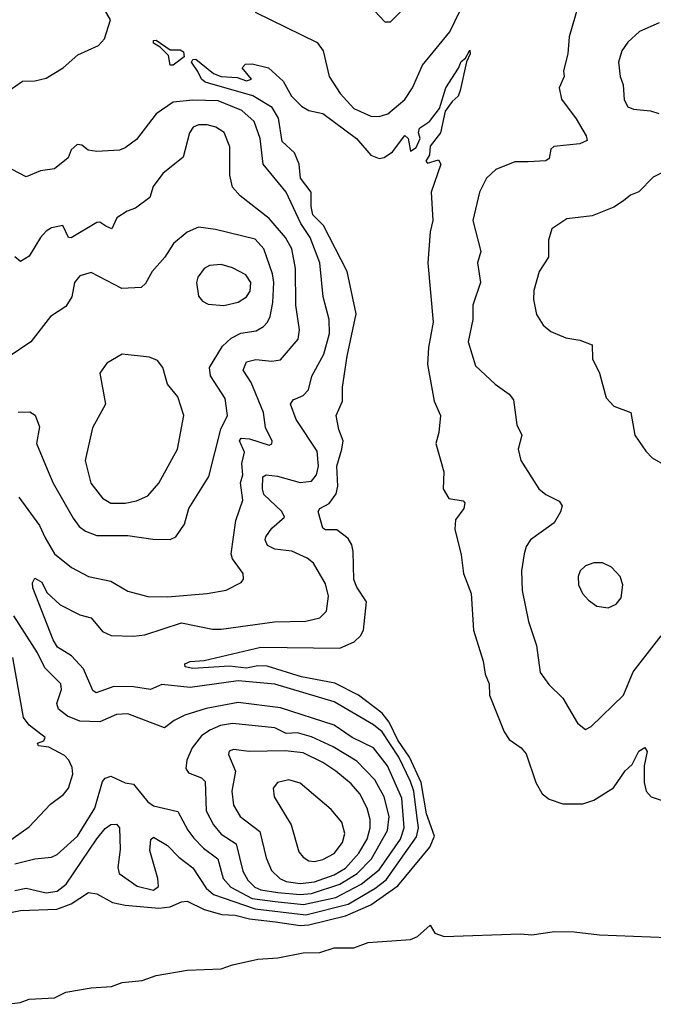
# Model space of a CAD drawing. Extents: x 1493970 to 1595317, y 729910 to 844791.
# Tile 290 of 338: x 1584302 to 1586545, y 782610 to 786096. Entities that reach past the tile are written whole.
import ezdxf

# ---------------------------------------------------------------- set-up
doc = ezdxf.new("R2010")
doc.units = 0

msp = doc.modelspace()

# ---------------------------------------------------------------- linework, layer by layer
at = {"layer": '0CON10XD'}
for points in [[(1585557.4, 786127.4), (1585595, 786088.8), (1585615, 786088), (1585708.6, 786185)], [(1585135, 786122.7), (1585355.5, 786015), (1585375.8, 785985.8), (1585397.3, 785895), (1585436.5, 785835), (1585485, 785781.8), (1585545, 785754.7), (1585575, 785753.3), (1585605, 785762.1), (1585665, 785813.2), (1585692, 785855), (1585727.5, 785935), (1585825, 786052.9), (1585879.2, 786165)], [(1584265, 785845.7), (1584311.5, 785878.5), (1584355, 785878.9), (1584395, 785888.9), (1584455.8, 785925), (1584508, 785972), (1584581.4, 786005), (1584602.3, 786027.7), (1584623.9, 786095), (1584601.7, 786131.7)], [(1586278.9, 786145), (1586246.7, 786035), (1586242.2, 785975), (1586226.9, 785915), (1586230, 785895), (1586211.5, 785855), (1586220.4, 785815), (1586271.5, 785745), (1586307.8, 785685), (1586311.2, 785668.8), (1586285, 785656.7), (1586192.7, 785647.3), (1586182.5, 785637.5), (1586175.8, 785605), (1586165, 785596.2), (1586102.4, 785592.4), (1586055, 785592.7), (1585987.5, 785565), (1585954.4, 785535), (1585929.4, 785485), (1585905.5, 785385), (1585934.5, 785275), (1585922.5, 785235), (1585933.1, 785165), (1585905.6, 785085), (1585906.2, 785035), (1585890, 784955), (1585915, 784870), (1585985, 784805.7), (1586035, 784770), (1586050.3, 784750.3), (1586062.1, 784662.1), (1586079.2, 784625), (1586066, 784575), (1586076.2, 784535), (1586139.2, 784435), (1586164.6, 784414.6), (1586211.7, 784391.7), (1586222, 784375), (1586216.8, 784353.2), (1586194.2, 784315), (1586110.8, 784255), (1586095, 784231.2), (1586087.5, 784205), (1586078.2, 784145), (1586080.9, 784075), (1586103.1, 783965), (1586130.9, 783880.9), (1586144.5, 783785), (1586175, 783742), (1586224.5, 783694.5), (1586276.7, 783605), (1586305, 783583.3), (1586325, 783593.8), (1586438.9, 783705), (1586473.3, 783786.7), (1586572.7, 783915)], [(1586566, 786085), (1586496.1, 786053.9), (1586455, 786015.8), (1586433.8, 785986.2), (1586422.2, 785945), (1586427.5, 785895), (1586438.1, 785865), (1586441.7, 785811.7), (1586455, 785787.5), (1586475, 785778.9), (1586535, 785773.1), (1586564, 785764)], [(1584845, 785934.6), (1584834.3, 785935), (1584829.1, 785969.1), (1584798.9, 785998.9), (1584775, 786012.5), (1584775, 786022.5), (1584785, 786024), (1584835, 785989.2), (1584869.8, 785989.8), (1584881.9, 785981.9), (1584884.4, 785965), (1584845, 785934.6)], [(1584185, 782918.9), (1584305, 782941.9), (1584433.6, 782946.4), (1584483.7, 782966.3), (1584545, 783005.7), (1584575, 783001.4), (1584631, 782971), (1584675, 782960.7), (1584795, 782950.8), (1584834.5, 782955.5), (1584875, 782973.5), (1584895, 782975.6), (1584955, 782945.3), (1585017.6, 782927.6), (1585065, 782926.1), (1585115, 782913.3), (1585208, 782902), (1585295, 782889), (1585325, 782891.2), (1585455, 782923.3), (1585545, 782962.8), (1585640.5, 783029.5), (1585753.3, 783166.7), (1585770.6, 783205), (1585741.9, 783285), (1585723.7, 783395), (1585681.6, 783485), (1585640.5, 783545), (1585609.4, 783609.4), (1585585, 783641), (1585501.8, 783705), (1585417.1, 783747.1), (1585299.2, 783769.2), (1585177.8, 783807.8), (1585145, 783809), (1585105, 783800.1), (1585045, 783807.3), (1584915, 783799.3), (1584887.5, 783805), (1584886, 783815), (1584905, 783823.5), (1584955, 783827.7), (1585155, 783874.6), (1585435, 783871.1), (1585486.2, 783893.8), (1585508.2, 783915), (1585518.8, 783935), (1585529.6, 784035), (1585495, 784087.5), (1585484.4, 784114.4), (1585482.8, 784212.8), (1585477.2, 784237.2), (1585465, 784259.3), (1585425, 784290.3), (1585385, 784290), (1585375.3, 784295.3), (1585358.1, 784355), (1585364, 784365), (1585397.2, 784382.8), (1585422.5, 784417.5), (1585428.1, 784445), (1585424.3, 784515), (1585442.4, 784575), (1585447.5, 784605), (1585431.7, 784645), (1585421.7, 784695), (1585444.8, 784745), (1585445.2, 784794.8), (1585461.2, 784905), (1585492.9, 785055), (1585461.6, 785205), (1585377.5, 785367.5), (1585340, 785405), (1585333.2, 785435), (1585333.3, 785485), (1585295.7, 785535), (1585291.8, 785585), (1585274.8, 785625), (1585231.2, 785665), (1585217.7, 785747.7), (1585195.1, 785785.1), (1585126.9, 785826.9), (1584958.9, 785875), (1584945.4, 785885), (1584932.7, 785912.7), (1584910, 785945), (1584914.7, 785955.3), (1584925, 785956.4), (1584988, 785905), (1585015, 785894.6), (1585071.2, 785891.2), (1585105, 785880), (1585122.5, 785885), (1585090, 785925), (1585101.7, 785938.3), (1585125, 785940), (1585182.5, 785925), (1585235, 785878.8), (1585264, 785825), (1585299.7, 785789.7), (1585325, 785774.2), (1585375, 785763.5), (1585493.8, 785675), (1585545, 785616.4), (1585575, 785604.4), (1585592.3, 785607.7), (1585621.4, 785628.6), (1585665, 785685.7), (1585677.5, 785675), (1585685, 785630), (1585705, 785643.8), (1585720, 785675), (1585714, 785695), (1585717.7, 785712.3), (1585753.1, 785735), (1585788, 785782), (1585810.2, 785855), (1585855.7, 785924.3), (1585865, 785948.5), (1585880, 785960), (1585895, 785988), (1585896.2, 785975), (1585883.1, 785946.9), (1585860.9, 785845), (1585854.6, 785825), (1585833.2, 785806.8), (1585807.9, 785772.1), (1585792.2, 785695), (1585755, 785648), (1585752.7, 785617.3), (1585740, 785595), (1585745, 785587.5), (1585785, 785600), (1585792.5, 785585), (1585758.5, 785485), (1585764.3, 785385), (1585754.5, 785345), (1585746.9, 785235), (1585766, 785025), (1585749.7, 784935), (1585745.9, 784875), (1585769.5, 784745), (1585792, 784695), (1585785.7, 784634.3), (1585774.5, 784595), (1585802.9, 784495), (1585801.1, 784435), (1585820.8, 784400.8), (1585872, 784392), (1585877.9, 784385), (1585874.6, 784365), (1585844.5, 784325), (1585842, 784292), (1585865, 784201.2), (1585872.9, 784135), (1585900, 784065), (1585907.9, 783935), (1585942.5, 783825), (1585949.2, 783779.2), (1585963.5, 783745), (1585964.5, 783705), (1586016.7, 783575), (1586035, 783547.5), (1586077.7, 783517.7), (1586095, 783496.7), (1586129.4, 783395), (1586151.4, 783355), (1586176.2, 783336.2), (1586225, 783320), (1586295, 783320), (1586335, 783332.9), (1586403.7, 783376.4), (1586445, 783437.1), (1586470.7, 783459.3), (1586493.9, 783506.1), (1586515, 783519.2), (1586523.1, 783505), (1586512.2, 783455), (1586512.1, 783395), (1586519.6, 783365), (1586537.1, 783345), (1586610.2, 783320.2)], [(1584285, 783012.9), (1584325, 783021.2), (1584395, 783005.2), (1584435, 783010.9), (1584466, 783035), (1584575, 783196.3), (1584605, 783232.9), (1584625, 783247.3), (1584645, 783247.8), (1584655.5, 783235), (1584657.8, 783157.8), (1584649.8, 783095), (1584653.6, 783073.6), (1584718, 783028), (1584775, 783014.8), (1584792.8, 783027.2), (1584791.2, 783055), (1584762.1, 783155), (1584766.3, 783193.7), (1584775, 783201.9), (1584825, 783172.7), (1584865, 783130.8), (1584915, 783093.4), (1584961.6, 783021.6), (1584988.4, 782998.4), (1585135, 782948.5), (1585315, 782926.9), (1585464.8, 782965), (1585559.6, 783020.4), (1585598.7, 783051.3), (1585706.4, 783203.6), (1585713.6, 783235), (1585708, 783278), (1585696.9, 783365), (1585685, 783399.5), (1585643.8, 783485), (1585585, 783574.4), (1585555, 783599.1), (1585415, 783680.6), (1585205, 783743.3), (1585075, 783755.1), (1584905, 783732.1), (1584805, 783742.7), (1584765, 783724.1), (1584705, 783733.6), (1584635, 783735.7), (1584573.1, 783713.1), (1584561.2, 783721.2), (1584528.3, 783798.3), (1584485, 783843.9), (1584435.4, 783875), (1584420.9, 783900.9), (1584348.6, 784085), (1584347.6, 784102.4), (1584355, 784119.2), (1584380.7, 784105), (1584398.1, 784068.1), (1584445, 784024.6), (1584515, 783988.5), (1584555, 783977.8), (1584595, 783929.5), (1584626, 783916), (1584705, 783913.7), (1584745, 783918.6), (1584875, 783960.2), (1584985, 783938.8), (1585015, 783938.4), (1585204.1, 783964.1), (1585315, 783966.7), (1585365, 783978.8), (1585387.6, 784002.4), (1585395.3, 784055), (1585385, 784099.2), (1585341.5, 784171.5), (1585319.8, 784189.8), (1585265, 784214.7), (1585205, 784222), (1585179.5, 784235), (1585171.1, 784255), (1585173.3, 784265), (1585195, 784295.5), (1585238.9, 784335), (1585229.5, 784355), (1585166.6, 784415), (1585160.9, 784435), (1585162.5, 784477.5), (1585175, 784484.7), (1585215, 784479.4), (1585295, 784457.1), (1585335, 784462.4), (1585353.1, 784485), (1585359.3, 784515), (1585355, 784568), (1585281.1, 784681.1), (1585260.9, 784735), (1585269.9, 784750.1), (1585305, 784765.3), (1585324.7, 784785), (1585335.7, 784834.3), (1585378, 784912), (1585398.2, 784985), (1585396.9, 785035), (1585375.9, 785115), (1585364.7, 785235), (1585330.2, 785325), (1585296.6, 785375), (1585245.4, 785485), (1585163.6, 785585), (1585153.3, 785675), (1585131.8, 785735), (1585088.5, 785775), (1585005, 785808.1), (1584915, 785810.7), (1584845, 785803.7), (1584785, 785762.9), (1584715, 785671.5), (1584675, 785642.7), (1584655, 785634.4), (1584575, 785629.2), (1584544.6, 785634.6), (1584522.2, 785652.2), (1584505, 785653.5), (1584483.9, 785635), (1584473.5, 785606.5), (1584425, 785568), (1584375, 785560.6), (1584325, 785540), (1584275, 785565.4)], [(1584299.1, 784405), (1584371.8, 784305), (1584391.7, 784261.7), (1584425.3, 784205.3), (1584485, 784156.5), (1584545, 784124.5), (1584625, 784107.8), (1584685, 784073.3), (1584755, 784053.8), (1584825, 784052.7), (1584965, 784064.7), (1585033.1, 784076.9), (1585086.5, 784103.5), (1585094.2, 784115.8), (1585093.1, 784135), (1585055, 784186.9), (1585050, 784205), (1585066.9, 784323.1), (1585092.2, 784395), (1585083.3, 784456.7), (1585092, 784485), (1585088.3, 784525), (1585097.6, 784565), (1585079.6, 784605), (1585085.4, 784614.6), (1585115, 784612.4), (1585185, 784590), (1585195, 784593.8), (1585196.2, 784603.8), (1585172.4, 784652.4), (1585165.2, 784705), (1585121.3, 784811.3), (1585093.3, 784855), (1585104.5, 784885), (1585137.6, 784892.4), (1585195, 784887.5), (1585225, 784891.8), (1585287.2, 784965), (1585291.9, 784998.1), (1585279, 785085), (1585278.7, 785215), (1585264.9, 785284.9), (1585242.7, 785325), (1585185, 785392.3), (1585082, 785472), (1585055, 785502.9), (1585045.9, 785545), (1585045.7, 785645.7), (1585026, 785696), (1584996, 785716), (1584965, 785723.7), (1584935, 785724.1), (1584916.5, 785715), (1584903.5, 785695), (1584881.1, 785608.9), (1584808.3, 785551.7), (1584774.7, 785505.3), (1584763.1, 785466.9), (1584711.7, 785428.3), (1584682.1, 785417.9), (1584646.1, 785393.9), (1584628, 785355), (1584607.1, 785365), (1584585, 785378.9), (1584575, 785377.8), (1584483.8, 785323.8), (1584474.3, 785325), (1584455, 785366.9), (1584415, 785359.1), (1584395, 785347.2), (1584375.9, 785325), (1584335, 785259.2), (1584305, 785240), (1584285, 785256.2)], [(1586585, 785558.5), (1586545, 785538.1), (1586493.2, 785486.8), (1586464.2, 785475), (1586440, 785455)], [(1586440, 785455), (1586405, 785432.2), (1586328.8, 785401.2), (1586239.1, 785390.9), (1586186, 785355), (1586174.4, 785315), (1586174.5, 785255.5), (1586140.6, 785205), (1586122.2, 785137.8), (1586120.9, 785105), (1586132, 785052), (1586154.5, 785014.5), (1586182.3, 784992.3), (1586235, 784970), (1586285, 784960.8), (1586328.8, 784945), (1586330, 784895), (1586354.4, 784844.4), (1586377.6, 784757.6), (1586405, 784728), (1586466, 784705), (1586480, 784625), (1586518.3, 784568.3), (1586541.2, 784545), (1586613.4, 784503.4)], [(1584296.6, 784706.6), (1584337.5, 784707.5), (1584356.1, 784696.1), (1584371.5, 784655), (1584361.6, 784595), (1584399.7, 784505), (1584420, 784455), (1584491.1, 784331.1), (1584511.9, 784301.9), (1584535, 784284.7), (1584575, 784270.3), (1584685, 784269.6), (1584773.4, 784256.6), (1584834.2, 784255.8), (1584854.3, 784265.7), (1584885, 784310), (1584901.1, 784365), (1584971.6, 784478.4), (1585014, 784646), (1585037.1, 784695), (1585029.5, 784755), (1584976.8, 784835), (1584974.3, 784865), (1585020.2, 784939.8), (1585051, 784969), (1585085, 784985.9), (1585139.2, 784995), (1585165, 785009.5), (1585178.8, 785025), (1585188.8, 785045), (1585198, 785095), (1585201, 785165), (1585196.5, 785196.5), (1585166.7, 785285), (1585135, 785319.4), (1584995, 785353.1), (1584935, 785361.1), (1584895, 785343.5), (1584846.3, 785303.6), (1584815.6, 785255), (1584770.6, 785205), (1584747.7, 785162.3), (1584731.7, 785148.3), (1584664, 785144), (1584555, 785200.5), (1584515, 785188.9), (1584495.7, 785165), (1584486.7, 785115), (1584465, 785080), (1584410.6, 785045), (1584340.8, 784955), (1584265, 784903.1)], [(1585025, 785084.7), (1585075, 785096.5), (1585105, 785114.7), (1585118.1, 785135), (1585120, 785165), (1585102.1, 785192.1), (1585055, 785217.6), (1585015, 785229.2), (1584974.2, 785225.8), (1584954.4, 785215), (1584932.5, 785185), (1584927.8, 785165), (1584935, 785116.7), (1584949.1, 785099.1), (1584969.1, 785089.1), (1585025, 785084.7)], [(1584675, 784384.1), (1584715, 784392), (1584755, 784410.4), (1584794.6, 784455), (1584860, 784575), (1584882.5, 784695), (1584861.3, 784761.3), (1584825, 784805.8), (1584808.6, 784865), (1584789.5, 784889.5), (1584760.9, 784900.9), (1584665, 784911.9), (1584609.8, 784880.2), (1584585.7, 784845), (1584606, 784735), (1584559.2, 784650.8), (1584533.3, 784535), (1584554.1, 784455), (1584595, 784401.8), (1584625, 784384.6), (1584675, 784384.1)], [(1586385, 784014), (1586413, 784027), (1586430.9, 784049.1), (1586437.1, 784095), (1586427.5, 784125), (1586397.4, 784157.4), (1586365, 784172.5), (1586335, 784172.9), (1586305, 784162.9), (1586285.8, 784145), (1586278.6, 784125), (1586280.6, 784095), (1586294.4, 784065), (1586315, 784040.8), (1586345, 784019.2), (1586385, 784014)], [(1584285, 783107.9), (1584355, 783125.7), (1584415, 783131.5), (1584435, 783140.4), (1584506, 783205), (1584567.9, 783305), (1584595, 783398.5), (1584605, 783411.2), (1584625, 783417.8), (1584675, 783393.9), (1584705, 783389.4), (1584755, 783326.6), (1584775, 783313.4), (1584862.2, 783292.2), (1584896.6, 783226.6), (1584918.5, 783198.5), (1584952.7, 783162.7), (1585003.8, 783125), (1585022.1, 783055), (1585048.9, 783025), (1585125, 782985.3), (1585206.1, 782973.9), (1585306.5, 782963.5), (1585421.5, 782988.5), (1585510.9, 783035), (1585575, 783085.8), (1585649.9, 783195), (1585663.1, 783235), (1585655, 783340.5), (1585604.2, 783454.2), (1585555, 783517.7), (1585478.9, 783555), (1585415, 783598.1), (1585225, 783659.8), (1585075, 783678.8), (1584962.1, 783657.9), (1584886.1, 783633.9), (1584848.5, 783615), (1584815, 783588.9), (1584685, 783638.8), (1584645, 783635.9), (1584585, 783610.6), (1584515, 783612.9), (1584470.6, 783630.6), (1584438.8, 783655), (1584432.9, 783675), (1584450.4, 783725), (1584447.5, 783745), (1584391.3, 783801.3), (1584365.2, 783855), (1584281.3, 783985)], [(1584192.2, 783137.8), (1584335, 783238.5), (1584410.8, 783319.2), (1584456.5, 783353.5), (1584474.5, 783375), (1584489.6, 783425), (1584488.1, 783448.1), (1584476.4, 783475), (1584460.5, 783490.5), (1584405, 783520.5), (1584368.1, 783525), (1584364.4, 783535), (1584387.4, 783542.6), (1584392.2, 783555), (1584335, 783598.5), (1584315.9, 783625), (1584277.4, 783837.4)], [(1585295, 782998.7), (1585335, 783002.1), (1585435.2, 783035), (1585496.6, 783073.4), (1585547.9, 783125), (1585604.2, 783225), (1585610.1, 783275), (1585592.1, 783345), (1585559.1, 783405), (1585495, 783471.3), (1585411.4, 783521.4), (1585335, 783556.6), (1585285, 783571), (1585245, 783568.9), (1585205, 783588.8), (1585055, 783604.8), (1585013.1, 783596.9), (1584975, 783580.4), (1584945, 783560.9), (1584912.3, 783517.7), (1584893.1, 783475), (1584890, 783445), (1584900, 783430), (1584945, 783412.2), (1584958.4, 783398.4), (1584962.3, 783295), (1584988.1, 783245), (1585015, 783212.9), (1585068.5, 783178.5), (1585092.1, 783082.1), (1585110.1, 783050.1), (1585133.9, 783025), (1585155.5, 783015.5), (1585216.1, 783006.1), (1585295, 782998.7)], [(1585295, 783037.7), (1585345, 783044.1), (1585415, 783068.9), (1585455, 783092.4), (1585502.4, 783145), (1585531.6, 783195), (1585542.4, 783235), (1585542.3, 783265), (1585532.1, 783305), (1585506, 783355), (1585475, 783391.1), (1585421.3, 783435), (1585375, 783466), (1585305, 783500), (1585242.2, 783507.8), (1585114.7, 783504.7), (1585058.3, 783511.7), (1585043.4, 783506.6), (1585040.8, 783495), (1585065.3, 783435.2), (1585052.4, 783365), (1585058.2, 783315), (1585082.9, 783275), (1585152.4, 783222.4), (1585175, 783129.2), (1585193.8, 783083.8), (1585222.3, 783055), (1585244.9, 783044.9), (1585295, 783037.7)], [(1585345, 783115.9), (1585375, 783123), (1585415, 783143.6), (1585445, 783183.3), (1585452.8, 783215), (1585442.1, 783255), (1585405, 783300), (1585295, 783393.6), (1585255, 783404.6), (1585214.1, 783395.9), (1585199.5, 783375), (1585202.7, 783345), (1585263.2, 783245), (1585290.3, 783150.3), (1585305, 783130.5), (1585325, 783118), (1585345, 783115.9)], [(1584255, 782610.2), (1584304, 782616), (1584335, 782628.4), (1584425, 782633), (1584465, 782653), (1584555, 782668.7), (1584626.8, 782673.2), (1584665, 782687.8), (1584735.2, 782694.8), (1584785, 782711.6), (1584895, 782731.1), (1585014.8, 782735.2), (1585055, 782750), (1585145, 782769.5), (1585215.2, 782774.8), (1585305, 782791.9), (1585365, 782793.8), (1585415, 782810), (1585485, 782810.2), (1585535, 782828.6), (1585685, 782839.3), (1585709.7, 782850.3), (1585755, 782890.8), (1585771.5, 782861.5), (1585805, 782849.7), (1586075, 782860.2), (1586115, 782856), (1586195, 782867.7), (1586265, 782867.1), (1586355, 782855.6), (1586595, 782846.2)]]:
    msp.add_lwpolyline(points, dxfattribs=at)

doc.saveas('drawing.dxf')
